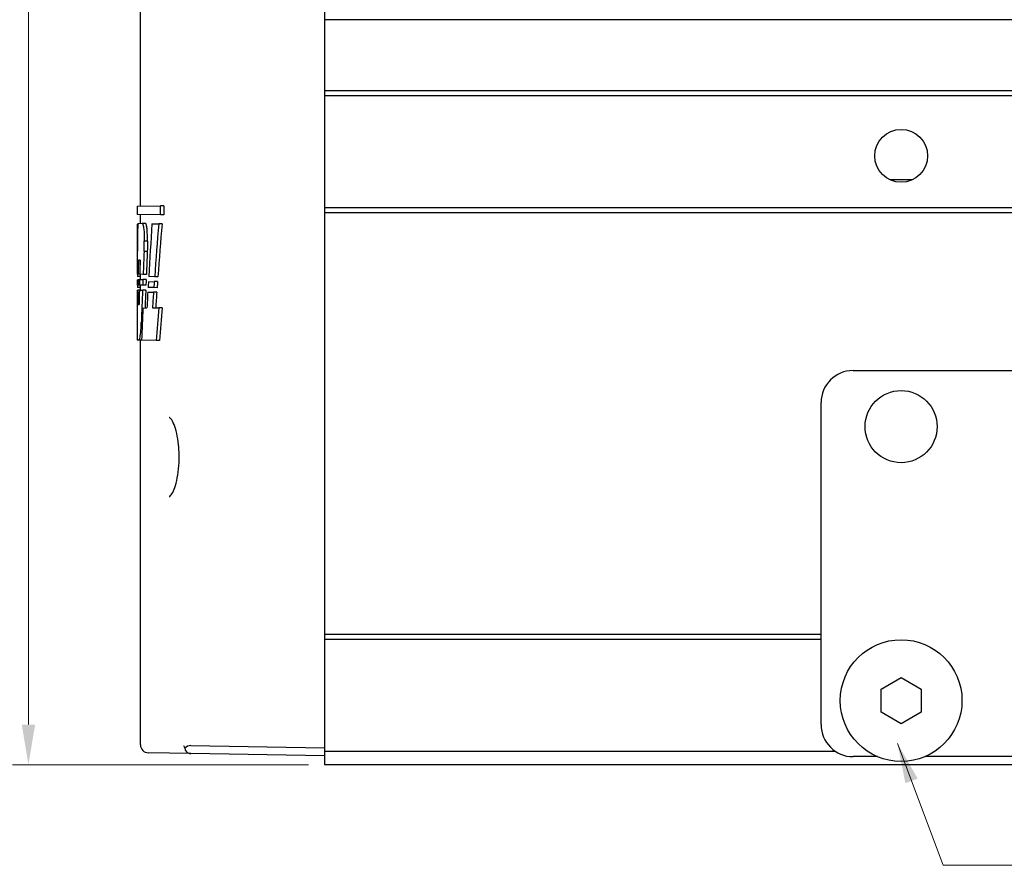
# Model space of a CAD drawing. Header units: millimetres. Extents: x 399 to 6233, y -1870 to 1602.
# Tile 610 of 656: x 5307 to 5369, y 601 to 654. Entities that reach past the tile are written whole.
import ezdxf

# ---------------------------------------------------------------- set-up
doc = ezdxf.new("R2010")
doc.units = ezdxf.units.MM
for name, color, linetype, lineweight in [('AM_0', 7, 'Continuous', 50), ('AM_5', 3, 'Continuous', 25), ('可見 (ISO)', 7, 'Continuous', 25)]:
    doc.layers.add(name, color=color, linetype=linetype, lineweight=lineweight)
doc.styles.add('尺寸標註', font='romans.shx', dxfattribs={"bigfont": 'CHINESET.SHX'})
doc.dimstyles.new('CNS1', dxfattribs={"dimtxt": 2.5, "dimasz": 2.5, "dimexe": 1, "dimexo": 1, "dimgap": 1.5, "dimtad": 1, "dimtoh": 1, "dimdec": 1, "dimdsep": 46, "dimtxsty": '尺寸標註', "dimcen": 0, "dimclrd": 2, "dimclre": 2, "dimclrt": 1, "dimadec": 0, "dimazin": 2, "dimtp": 0.1, "dimtm": 0.1, "dimtfac": 0.71, "dimtdec": 1, "dimtmove": 0, "dimatfit": 0, "dimfxl": 0, "dimlwd": 13, "dimlwe": 13, "dimarcsym": 0})
doc.dimstyles.new('CNS1$0', dxfattribs={"dimtxt": 2.5, "dimasz": 2.5, "dimexe": 1, "dimexo": 1, "dimgap": 1.5, "dimtad": 1, "dimtoh": 1, "dimdec": 1, "dimdsep": 46, "dimtxsty": '尺寸標註', "dimcen": 0, "dimclrd": 2, "dimclre": 2, "dimclrt": 1, "dimadec": 0, "dimazin": 2, "dimtp": 0.1, "dimtm": 0.1, "dimtfac": 0.71, "dimtdec": 1, "dimtmove": 0, "dimatfit": 0, "dimfxl": 0, "dimlwd": 13, "dimlwe": 13, "dimarcsym": 0})

# ---------------------------------------------------------------- blocks, each defined once
blk = doc.blocks.new('*D305')
at = {"layer": 'AM_5', "color": 2, "lineweight": 13}
for p, q in [((5352.221, 707.522), (5306.894, 707.522)), ((5307.894, 705.022), (5307.894, 609.522)), ((5325.386, 607.022), (5306.894, 607.022))]:
    blk.add_line(p, q, dxfattribs=at)
at = {"layer": 'AM_5', "color": 2, "lineweight": -2}
for points in [[(5307.477, 705.022), (5308.311, 705.022), (5307.894, 707.522)], [(5307.477, 609.522), (5308.311, 609.522), (5307.894, 607.022)]]:
    blk.add_solid(points, dxfattribs=at)
at = {"layer": 'Defpoints', "color": 0, "lineweight": -2}
for p in [(5353.221, 707.522), (5307.894, 607.022), (5326.386, 607.022)]:
    blk.add_point(p, dxfattribs=at)
at = {"layer": 'AM_5', "color": 1, "insert": (5305.144, 657.272), "char_height": 2.5, "attachment_point": 5, "rotation": 90, "style": '尺寸標註'}
blk.add_mtext('100.5', dxfattribs=at)

msp = doc.modelspace()

# ---------------------------------------------------------------- linework, layer by layer
at = {"layer": '可見 (ISO)'}
for p, q in [((5314.886, 641.879), (5314.886, 666.58)), ((5326.386, 665.522), (5326.386, 653.522)), ((5326.386, 653.522), (5326.386, 649.072)), ((5439.386, 653.522), (5326.386, 653.522)), ((5326.386, 649.072), (5326.386, 648.772)), ((5439.386, 649.072), (5326.386, 649.072)), ((5326.386, 648.772), (5326.386, 641.772)), ((5439.386, 648.772), (5326.386, 648.772)), ((5314.686, 641.875), (5316.144, 641.901)), ((5314.686, 641.875), (5314.686, 641.372)), ((5316.352, 641.904), (5316.144, 641.901)), ((5316.144, 641.346), (5316.144, 641.901)), ((5316.352, 641.904), (5316.352, 641.343)), ((5316.144, 641.346), (5314.686, 641.372)), ((5314.886, 640.811), (5314.886, 641.368)), ((5316.352, 641.343), (5316.144, 641.346)), ((5326.386, 641.772), (5326.386, 641.472)), ((5439.386, 641.772), (5326.386, 641.772)), ((5326.386, 641.472), (5326.386, 615.144)), ((5439.386, 641.472), (5326.386, 641.472)), ((5314.737, 640.755), (5314.687, 640.754)), ((5314.747, 640.809), (5314.999, 640.813)), ((5315, 640.813), (5315.201, 640.817)), ((5315.608, 640.77), (5316.027, 640.778)), ((5316.235, 640.781), (5316.027, 640.778)), ((5315.328, 639.707), (5315.125, 639.707)), ((5315.317, 639.046), (5315.115, 639.046)), ((5314.871, 638.508), (5314.762, 638.51)), ((5314.747, 637.632), (5314.688, 637.633)), ((5314.846, 637.63), (5314.747, 637.632)), ((5315.054, 637.626), (5314.846, 637.63)), ((5314.886, 637.297), (5314.886, 637.629)), ((5315.256, 637.623), (5315.054, 637.626)), ((5314.735, 636.953), (5314.686, 636.953)), ((5314.687, 637.293), (5314.74, 637.294)), ((5314.886, 637.492), (5314.705, 637.495)), ((5314.829, 636.951), (5314.735, 636.953)), ((5314.837, 637.296), (5314.74, 637.294)), ((5315.027, 636.948), (5314.829, 636.951)), ((5314.837, 637.296), (5315.041, 637.299)), ((5314.886, 636.64), (5314.886, 636.95)), ((5315.229, 636.944), (5315.027, 636.948)), ((5315.243, 637.303), (5315.041, 637.299)), ((5315.386, 637.168), (5315.752, 637.174)), ((5315.777, 637.476), (5315.406, 637.483)), ((5315.957, 637.178), (5315.752, 637.174)), ((5315.983, 637.473), (5315.777, 637.476)), ((5314.686, 636.637), (5314.731, 636.637)), ((5314.686, 636.486), (5314.686, 633.648)), ((5314.886, 636.813), (5314.701, 636.816)), ((5314.821, 636.639), (5314.731, 636.637)), ((5314.821, 636.639), (5315.018, 636.642)), ((5315.22, 636.646), (5315.018, 636.642)), ((5315.345, 636.511), (5315.702, 636.517)), ((5315.725, 636.798), (5315.365, 636.804)), ((5315.907, 636.52), (5315.702, 636.517)), ((5315.93, 636.794), (5315.725, 636.798)), ((5314.72, 635.75), (5314.8, 635.751)), ((5315.038, 635.525), (5315.293, 635.53)), ((5315.635, 635.536), (5316.039, 635.543)), ((5316.247, 635.547), (5316.039, 635.543)), ((5315.004, 634.67), (5314.945, 634.67)), ((5314.815, 633.512), (5314.688, 633.514)), ((5314.961, 633.51), (5314.815, 633.512)), ((5314.886, 608.264), (5314.886, 633.511)), ((5315.879, 633.493), (5314.961, 633.51)), ((5316.085, 633.49), (5315.879, 633.493)), ((5359.386, 631.622), (5459.86, 631.622)), ((5357.386, 609.522), (5357.386, 629.622)), ((5326.386, 615.144), (5326.386, 614.844)), ((5357.386, 615.144), (5326.386, 615.144)), ((5326.386, 614.844), (5326.386, 607.844)), ((5357.386, 614.844), (5326.386, 614.844)), ((5361.136, 611.744), (5362.386, 612.465)), ((5362.386, 612.465), (5363.636, 611.744)), ((5361.136, 610.3), (5361.136, 611.744)), ((5363.636, 611.744), (5363.636, 610.3)), ((5362.386, 609.579), (5361.136, 610.3)), ((5363.636, 610.3), (5362.386, 609.579)), ((5318.044, 608.218), (5326.386, 608.072)), ((5318.044, 607.718), (5315.377, 607.764)), ((5326.386, 607.572), (5318.044, 607.718)), ((5326.386, 607.844), (5326.386, 607.022)), ((5358.298, 607.844), (5326.386, 607.844)), ((5360.906, 607.522), (5359.386, 607.522)), ((5400.906, 607.522), (5363.866, 607.522)), ((5439.386, 607.022), (5326.386, 607.022))]:
    msp.add_line(p, q, dxfattribs=at)
for centre, radius in [((5362.386, 645.022), 1.65), ((5362.386, 628.122), 2.25), ((5362.386, 611.022), 3.8)]:
    msp.add_circle(centre, radius, dxfattribs=at)
for centre, radius, start, end in [((5359.386, 629.622), 2, 90, 180), ((5359.386, 609.522), 2, 180, 270), ((5315.386, 608.264), 0.5, 180, 269)]:
    msp.add_arc(centre, radius, start, end, dxfattribs=at)
for centre, major_axis, ratio, start_param, end_param in [((5804.669, 638.993), (-489.264, 27.886), 0.951806, 0.056035, 0.05979), ((5785.61, 615.506), (-470.215, -26.8), 0.951806, 6.166996, 6.174338), ((5360.636, 603.978), (-0.94, 142.854), 0.321589, 1.308143, 1.331987), ((5360.636, 603.978), (-0.935, 142.232), 0.321589, 1.306951, 1.330958), ((5804.674, 639.012), (-489.269, -27.886), 0.951806, 6.221878, 6.226332), ((5789.883, 617.418), (-474.494, 27.044), 0.951806, 0.011987, 0.015129), ((5787.889, 617.421), (-472.303, 26.919), 0.951806, 0.011775, 0.014937), ((5793.321, 627.812), (-477.944, 27.02), 0.950998, 0.03588, 0.037811), ((5793.742, 628.449), (-478.365, -27.044), 0.950998, 6.201732, 6.20366), ((5804.669, 638.993), (-489.264, 27.886), 0.951806, 0.062727, 0.063021), ((5360.636, 639.084), (-0.942, -141.578), 0.324487, 4.727198, 4.729598), ((5360.673, 635.115), (0.855, 223.309), 0.205899, 1.563355, 1.56397), ((5360.639, 627.843), (0.943, -141.582), 0.324497, 4.643429, 4.645846), ((5360.635, 628.408), (-0.942, -141.577), 0.324484, 4.651732, 4.654172), ((5360.635, 617.168), (0.942, -141.577), 0.324485, 4.567555, 4.570065), ((5360.635, 617.169), (0.938, -140.96), 0.324483, 4.566903, 4.569475), ((5360.642, 615.117), (-0.941, -141.587), 0.324506, 4.558169, 4.560769), ((5360.634, 604.333), (0.942, -141.575), 0.324481, 4.476125, 4.478858), ((5360.633, 604.334), (0.937, -140.956), 0.324476, 4.475061, 4.477859), ((5360.636, 639.105), (-0.94, -142.854), 0.321589, 4.731784, 4.732838), ((5802.323, 627.714), (-486.921, 27.752), 0.951806, 0.040589, 0.042501), ((5802.667, 628.354), (-487.264, -27.772), 0.951806, 6.205543, 6.207453), ((5793.261, 617.206), (-477.869, 27.237), 0.951806, 0.017142, 0.021474), ((5791.278, 617.209), (-475.689, 27.112), 0.951806, 0.016945, 0.019412), ((5790.326, 615.401), (-474.931, -27.069), 0.951806, 6.176743, 6.178912), ((5771.811, 605.539), (-456.422, 26.014), 0.951806, 6.271756, 6.274016), ((5769.731, 605.553), (-454.145, 25.884), 0.951806, 6.27142, 6.273692), ((5791.162, 620.732), (-475.786, -26.917), 0.951069, 6.191129, 6.195579), ((5756.685, 600.931), (-441.308, 24.967), 0.951069, 6.260188, 6.265078), ((5754.611, 600.949), (-439.037, 24.838), 0.951069, 6.259795, 6.264728), ((5318.054, 608.216), (-0.411, 0.41), 0.70154, 0.955009, 1.298466), ((5318.053, 607.718), (0.358, -0.361), 0.965693, 2.360557, 3.224985)]:
    msp.add_ellipse(centre, major_axis=major_axis, ratio=ratio, start_param=start_param, end_param=end_param, dxfattribs=at)
msp.add_rational_spline([(5363.074, 643.522), (5362.386, 643.522), (5361.699, 643.522)], [3.64171346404, 4.00588481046, 3.64171346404], degree=2, dxfattribs=at)
for points, knots in [([(5314.747, 640.809), (5314.741, 640.786), (5314.736, 640.753), (5314.722, 640.619), (5314.715, 640.485), (5314.705, 640.176), (5314.701, 639.98), (5314.699, 639.748), (5314.699, 639.729), (5314.699, 639.711)], [-0.7547784, -0.7547784, -0.7547784, -0.7547784, -0.7217015, -0.7217015, -0.65609, -0.65609, -0.5905844, -0.5905844, -0.5849967, -0.5849967, -0.5849967, -0.5849967]), ([(5314.999, 640.813), (5314.999, 640.813), (5315, 640.813), (5315.014, 640.814), (5315.03, 640.789), (5315.061, 640.689), (5315.076, 640.613), (5315.099, 640.438), (5315.109, 640.328), (5315.123, 640.085), (5315.126, 639.953), (5315.126, 639.83), (5315.126, 639.79), (5315.126, 639.748), (5315.125, 639.707)], [0.4453362, 0.4453362, 0.4453362, 0.4453362, 0.4458977, 0.4458977, 0.4832863, 0.4832863, 0.520675, 0.520675, 0.5577925, 0.5577925, 0.59491, 0.59491, 0.59491, 0.6069789, 0.6069789, 0.6069789, 0.6069789]), ([(5315.328, 639.707), (5315.329, 639.748), (5315.329, 639.789), (5315.329, 639.954), (5315.325, 640.086), (5315.311, 640.329), (5315.301, 640.44), (5315.278, 640.616), (5315.263, 640.692), (5315.232, 640.792), (5315.216, 640.817), (5315.201, 640.817)], [-0.3106286, -0.3106286, -0.3106286, -0.3106286, -0.2985275, -0.2985275, -0.2612771, -0.2612771, -0.2240267, -0.2240267, -0.1865013, -0.1865013, -0.148976, -0.148976, -0.148976, -0.148976]), ([(5314.815, 633.512), (5314.827, 633.531), (5314.839, 633.571), (5314.87, 633.72), (5314.888, 633.854), (5314.918, 634.163), (5314.932, 634.359), (5314.943, 634.605), (5314.944, 634.637), (5314.945, 634.67)], [0.8089084, 0.8089084, 0.8089084, 0.8089084, 0.8536893, 0.8536893, 0.9195588, 0.9195588, 0.9852367, 0.9852367, 0.9949888, 0.9949888, 0.9949888, 0.9949888]), ([(5314.686, 633.648), (5314.686, 633.625), (5314.686, 633.605), (5314.687, 633.544), (5314.687, 633.519), (5314.688, 633.514)], [-0.19700423, -0.19700423, -0.19700423, -0.19700423, -0.18427293, -0.18427293, -0.15180652, -0.15180652, -0.15180652, -0.15180652]), ([(5317.267, 626.993), (5317.24, 627.246), (5317.201, 627.487), (5317.104, 627.913), (5317.045, 628.103), (5316.921, 628.409), (5316.853, 628.529), (5316.741, 628.667), (5316.699, 628.685), (5316.692, 628.686), (5316.692, 628.686), (5316.692, 628.686)], [0, 0, 0, 0, 0.0798484, 0.0798484, 0.1603704, 0.1603704, 0.2422508, 0.2422508, 0.319718, 0.319718, 0.3306915, 0.3306915, 0.3306915, 0.3306915]), ([(5316.692, 623.757), (5316.692, 623.757), (5316.722, 623.763), (5316.824, 623.874), (5316.889, 623.975), (5317.009, 624.241), (5317.066, 624.406), (5317.169, 624.799), (5317.215, 625.037), (5317.28, 625.539), (5317.3, 625.809), (5317.306, 626.112), (5317.306, 626.144), (5317.307, 626.225), (5317.306, 626.273), (5317.304, 626.468), (5317.298, 626.614), (5317.282, 626.836), (5317.275, 626.916), (5317.267, 626.993)], [0.002547, 0.002547, 0.002547, 0.002547, 0.0800677, 0.0800677, 0.1583486, 0.1583486, 0.2339547, 0.2339547, 0.3160705, 0.3160705, 0.3971781, 0.3971781, 0.4068801, 0.4068801, 0.4214367, 0.4214367, 0.4652627, 0.4652627, 0.4898931, 0.4898931, 0.4898931, 0.4898931]), ([(5317.667, 608.049), (5317.668, 608.009), (5317.675, 607.968), (5317.705, 607.892), (5317.727, 607.857), (5317.786, 607.798), (5317.82, 607.774), (5317.888, 607.744), (5317.918, 607.734), (5317.98, 607.721), (5318.012, 607.718), (5318.044, 607.718)], [0.00000099, 0.00000099, 0.00000099, 0.00000099, 0.01702996, 0.01702996, 0.03328155, 0.03328155, 0.04744352, 0.04744352, 0.05732796, 0.05732796, 0.06696406, 0.06696406, 0.06696406, 0.06696406])]:
    msp.add_open_spline(points, degree=3, knots=knots, dxfattribs=at)
for points in [[(5315.115, 639.046), (5315.12, 639.268), (5315.123, 639.489), (5315.125, 639.707)], [(5315.328, 639.707), (5315.326, 639.488), (5315.322, 639.267), (5315.317, 639.046)]]:
    msp.add_open_spline(points, degree=3, dxfattribs=at)

# ---------------------------------------------------------------- dimensions: what is measured, and where the dimension line sits
at = {"layer": 'AM_5'}
dim = msp.add_linear_dim(base=(5307.894, 607.022), p1=(5353.221, 707.522), p2=(5326.386, 607.022), angle=90, dimstyle='CNS1$0', override={"dimpost": ''}, dxfattribs=at)
dim.commit()
dim.dimension.update_dxf_attribs({"geometry": '*D305', "text_midpoint": (5305.144, 657.272)})

# ---------------------------------------------------------------- leaders
at = {"layer": 'AM_0', "annotation_type": 0, "has_hookline": 1, "hookline_direction": 0, "text_width": 29.368}
msp.add_leader([(5362.158, 608.351), (5365.008, 600.741), (5367.508, 600.741)], dimstyle='CNS1', dxfattribs=at)

doc.saveas('drawing.dxf')
